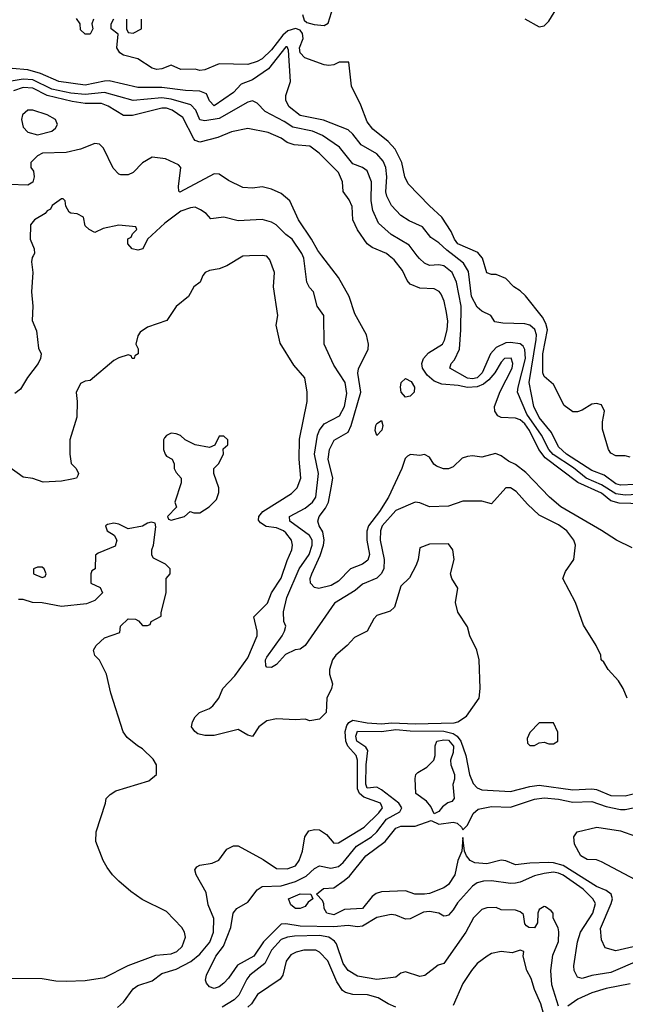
# Model space of a CAD drawing. Header units: inches. Extents: x 2348352 to 2479776, y 460422 to 613655.
# Tile 262 of 590: x 2377196 to 2379730, y 566869 to 570988. Entities that reach past the tile are written whole.
import ezdxf

# ---------------------------------------------------------------- set-up
doc = ezdxf.new("R2010")
doc.units = ezdxf.units.IN
doc.header["$MEASUREMENT"] = 0
doc.layers.add('C3576', color=7, linetype='Continuous')
doc.layers.add('C3577', color=7, linetype='Continuous')

msp = doc.modelspace()

# ---------------------------------------------------------------- linework, layer by layer
at = {"layer": 'C3576', "color": 4}
for points, elevation in [([(2378156.7, 570000), (2378130, 569999), (2378062, 569958), (2378030, 569945.2), (2377990, 569939), (2377972, 569930), (2377962, 569918), (2377951.3, 569890), (2377924.7, 569870), (2377902, 569830), (2377850, 569788), (2377810.7, 569729.3), (2377730, 569702), (2377699.6, 569680.4), (2377690, 569666), (2377682, 569630), (2377690.9, 569610.9), (2377691, 569590), (2377678, 569582), (2377674, 569570), (2377666, 569570), (2377662, 569582), (2377650, 569586), (2377610, 569574), (2377590, 569562), (2377490, 569478), (2377470, 569475.3), (2377450, 569466), (2377431.6, 569428.4), (2377436, 569390), (2377434.4, 569325.6), (2377406, 569230), (2377406, 569170), (2377411.6, 569131.6), (2377432, 569110), (2377442, 569090), (2377439.6, 569080.4), (2377434, 569070), (2377414.4, 569065.6), (2377370, 569057.6), (2377293.2, 569053.2), (2377250, 569068.7), (2377210, 569074), (2377150, 569117.2)], 92), ([(2377251.8, 570000), (2377247.3, 569992.7), (2377244.9, 569975.1), (2377251, 569930), (2377245.5, 569850), (2377250.8, 569790), (2377248.4, 569730), (2377266.6, 569686.6), (2377273.7, 569613.7), (2377284.9, 569590), (2377283, 569570), (2377273.4, 569550), (2377228.6, 569491.4), (2377198.3, 569441.7), (2377175.6, 569424.4)], 88), ([(2377605.2, 566854.8), (2377630, 566878), (2377670, 566934), (2377690, 566947.3), (2377750, 566967.3), (2377790, 566998), (2377850, 567015.3), (2377912.1, 567047.9), (2377950, 567078.4), (2377991.4, 567128.6), (2378006.6, 567170), (2378007.5, 567227.5), (2377984.9, 567284.9), (2377975.9, 567335.9), (2377934, 567410), (2377929.2, 567430.8), (2377936.4, 567443.6), (2377948.9, 567451.1), (2378000.4, 567459.6), (2378028.9, 567471.1), (2378062, 567518), (2378090, 567531), (2378110, 567531.3), (2378214, 567474), (2378270, 567437.3), (2378314.8, 567434.8), (2378350, 567448.2), (2378364.5, 567470), (2378379.5, 567510), (2378389.3, 567570), (2378405.4, 567594.6), (2378430, 567600.5), (2378450, 567598), (2378479, 567579), (2378510, 567542.8), (2378530, 567544.9), (2378637, 567610), (2378698, 567670), (2378713.6, 567690), (2378706, 567710), (2378635.6, 567735.6), (2378618, 567750), (2378609.8, 567769.8), (2378609.8, 567890), (2378604.4, 567910), (2378568.9, 567948.9), (2378560.3, 567970), (2378558.2, 568010), (2378564.5, 568035.5), (2378572.8, 568047.2), (2378590, 568057.7), (2378650, 568046.4), (2378710, 568042.5), (2378753.3, 568046.7), (2378850, 568041.7), (2379013.8, 568046.2), (2379029.4, 568050.6), (2379066, 568074), (2379118, 568150), (2379122, 568190), (2379119, 568310), (2379109.2, 568350), (2379079, 568410), (2379070, 568448), (2379029.3, 568509.3), (2379019, 568550), (2379028.7, 568610), (2379004, 568650), (2378999, 568670), (2379013.2, 568730), (2379008, 568770), (2378990, 568795.3), (2378910, 568794), (2378870, 568778), (2378862.8, 568730), (2378854.4, 568705.6), (2378827.3, 568652.7), (2378790, 568618), (2378764.7, 568530), (2378746.4, 568513.6), (2378690, 568495.3), (2378678, 568482), (2378650.4, 568429.6), (2378596.3, 568403.7), (2378566, 568370), (2378518, 568330), (2378504.7, 568310), (2378492, 568270), (2378492, 568250), (2378504.7, 568210), (2378501, 568190), (2378481, 568150), (2378478.8, 568090), (2378450, 568061.2), (2378410, 568055.3), (2378390, 568062), (2378350, 568059), (2378270, 568063.7), (2378230, 568055.1), (2378196, 568030), (2378170, 567989), (2378150, 567994), (2378110, 568019), (2378010, 567992.7), (2377970, 567992.7), (2377940.9, 568000.9), (2377928.7, 568010), (2377915.3, 568030), (2377919, 568050), (2377930, 568071.3), (2377948.7, 568090), (2377990, 568106.8), (2378003.2, 568116.8), (2378029, 568150), (2378045.2, 568190), (2378096.6, 568243.4), (2378150, 568318.8), (2378189.4, 568410), (2378189.5, 568430), (2378176, 568490), (2378232.9, 568547.1), (2378249.4, 568590), (2378290, 568651), (2378314.5, 568725.5), (2378335.1, 568770), (2378337.2, 568790), (2378333.2, 568810), (2378310, 568840.9), (2378299.3, 568850), (2378270, 568861.6), (2378227.2, 568867.2), (2378203.2, 568883.2), (2378194.6, 568894.6), (2378196, 568910), (2378212.7, 568930), (2378333.8, 569006.2), (2378357.2, 569030), (2378372, 569070), (2378364.5, 569150), (2378366.8, 569233.2), (2378399, 569390), (2378399, 569430), (2378388.7, 569490), (2378343.2, 569543.2), (2378285.2, 569634.8), (2378269.3, 569710), (2378275.3, 569750), (2378257.2, 569870), (2378262, 569930), (2378243.1, 569983.1), (2378230, 569998), (2378220, 570000)], 92), ([(2379737.2, 568150), (2379721.2, 568190), (2379702, 568222), (2379658, 568270), (2379640.4, 568300.4), (2379628.7, 568310), (2379628, 568330), (2379608, 568370), (2379554.6, 568454.6), (2379522, 568550), (2379468, 568650), (2379480.2, 568679.8), (2379515.3, 568730), (2379522, 568790), (2379514, 568810), (2379485.2, 568850), (2379450, 568874.5), (2379370, 568915.1), (2379321, 568961), (2379273.8, 569013.8), (2379250, 569029), (2379230, 569029), (2379170, 568962), (2379130, 568974), (2379050, 568973.2), (2378990, 568953.2), (2378910, 568949.3), (2378870, 568966), (2378850, 568969.2), (2378770, 568935.1), (2378712.7, 568870), (2378704.9, 568850), (2378704.2, 568810), (2378720.4, 568730), (2378719.3, 568690), (2378708.2, 568670), (2378690, 568651.8), (2378630, 568626), (2378599.5, 568600.5), (2378512.8, 568547.2), (2378390, 568369.3), (2378370, 568355.1), (2378348.8, 568351.2), (2378308.3, 568331.7), (2378271, 568290), (2378250, 568277.2), (2378230, 568279), (2378225.1, 568285.1), (2378224.5, 568310), (2378230, 568321), (2378294.5, 568410), (2378304.5, 568430), (2378309.3, 568450), (2378300.9, 568470), (2378299.6, 568510), (2378313.3, 568570), (2378365.4, 568690), (2378406.6, 568750), (2378419.8, 568790), (2378419.1, 568810), (2378408, 568830), (2378326, 568890), (2378324.5, 568910), (2378390, 568944.4), (2378420.7, 568970), (2378434.3, 568990), (2378446.6, 569090), (2378429.7, 569170), (2378442.6, 569250), (2378450, 569270.7), (2378470, 569297.1), (2378534, 569330), (2378554.3, 569370), (2378564.5, 569424.5), (2378558, 569470), (2378510, 569542), (2378469.2, 569630), (2378468.7, 569750), (2378441.2, 569790), (2378425.2, 569850), (2378407.8, 569867.8), (2378397, 569890), (2378384.5, 569990), (2378380.4, 570000)], 88), ([(2379758.3, 568778.3), (2379693.2, 568810), (2379631.1, 568851.1), (2379460.9, 568950), (2379412.3, 568990), (2379313.4, 569093.4), (2379270, 569127.6), (2379241.2, 569141.2), (2379210, 569164), (2379187.3, 569172.7), (2379130, 569158), (2379090, 569163.6), (2379070, 569160.7), (2379047, 569153), (2379010, 569117.2), (2378990, 569109), (2378969.1, 569109.1), (2378940.2, 569120.2), (2378928.9, 569128.9), (2378910, 569158), (2378890, 569168.7), (2378870, 569165.2), (2378830.9, 569169.1), (2378818, 569162), (2378808.3, 569151.7), (2378794.8, 569110), (2378738.9, 568990), (2378700.8, 568930), (2378654.9, 568870), (2378647.9, 568847.9), (2378648.9, 568810), (2378659.5, 568750), (2378652.8, 568727.2), (2378630.8, 568710), (2378580.5, 568690), (2378530, 568639.6), (2378498.7, 568621.3), (2378447.9, 568607.9), (2378430, 568612.7), (2378412.7, 568630), (2378411.8, 568650), (2378418, 568670), (2378453.3, 568746.7), (2378467.3, 568790), (2378469.7, 568810), (2378464.7, 568844.7), (2378449.4, 568870), (2378443.7, 568890), (2378449.4, 568910), (2378475.6, 568944.4), (2378488.2, 568970), (2378499.7, 569030), (2378505.7, 569070), (2378486.9, 569150), (2378491.5, 569190), (2378511.2, 569228.8), (2378570, 569262.4), (2378583.5, 569290), (2378622.7, 569430), (2378611.3, 569508.7), (2378613, 569527), (2378654.5, 569610), (2378655.6, 569630), (2378647, 569670), (2378597.5, 569757.5), (2378574.7, 569830), (2378530, 569909.3), (2378460.5, 570000)], 84), ([(2379802.6, 568962.6), (2379704.8, 568964.8), (2379670, 568975.1), (2379630, 569006.6), (2379531.2, 569051.2), (2379395.2, 569155.2), (2379368.8, 569190), (2379329.8, 569270), (2379310, 569296.8), (2379290, 569313.5), (2379270, 569321.5), (2379210, 569323.1), (2379197, 569330), (2379184.2, 569350), (2379182, 569370), (2379207, 569433), (2379256.3, 569530), (2379259.6, 569550), (2379252.3, 569572.3), (2379224.9, 569570), (2379210, 569555.1), (2379183.7, 569510), (2379158.3, 569481.7), (2379137, 569463), (2379110, 569451.6), (2379070, 569448.7), (2379030, 569457.3), (2378962.8, 569462.8), (2378930, 569475.1), (2378900.6, 569500.6), (2378882, 569530), (2378878, 569550), (2378886, 569570), (2378906.2, 569593.8), (2378964.5, 569630), (2378973.3, 569646.7), (2378984, 569690), (2378986.7, 569726.7), (2378982.4, 569762.4), (2378971.6, 569810), (2378959.7, 569839.7), (2378951.3, 569851.3), (2378930, 569862), (2378870, 569864.5), (2378830, 569880.9), (2378816.6, 569896.6), (2378798, 569938), (2378763.3, 569983.3), (2378742, 570000)], 76), ([(2379830, 569004.2), (2379730, 568999.4), (2379690, 569003.7), (2379630, 569042.5), (2379566.6, 569070), (2379512.8, 569112.8), (2379428.3, 569168.3), (2379409.8, 569190), (2379379.3, 569250), (2379318.3, 569338.3), (2379279.6, 569430), (2379281.1, 569450), (2379312.4, 569570), (2379310, 569608.7), (2379302.3, 569622.3), (2379290, 569632), (2379250, 569638), (2379230, 569636.3), (2379190, 569616.3), (2379165.3, 569590), (2379131.5, 569510), (2379110, 569489.8), (2379090, 569484.8), (2379070, 569488.7), (2378995.3, 569530), (2379001.2, 569550), (2379015.5, 569564.5), (2379035.8, 569610), (2379042.4, 569690), (2379042.6, 569790), (2379023.5, 569890), (2379005.1, 569930), (2378970, 569958.4), (2378950, 569962), (2378910, 569959.5), (2378890, 569969.4), (2378868.3, 569988.3), (2378859.5, 570000)], 72), ([(2379830, 569045.6), (2379710, 569040.4), (2379690, 569046), (2379642.2, 569082.2), (2379590, 569102.6), (2379483.5, 569170), (2379450, 569201.6), (2379421.6, 569261.6), (2379370, 569323), (2379347.7, 569370), (2379327.8, 569470), (2379357.4, 569650), (2379358.7, 569670), (2379351.5, 569691.5), (2379330, 569709.7), (2379310, 569715.4), (2379218, 569718), (2379184, 569724), (2379168, 569750), (2379130, 569769.2), (2379110, 569785.2), (2379086.9, 569830), (2379074.2, 569934.2), (2379053.6, 569970), (2379014, 570000)], 68), ([(2379750, 569158), (2379730, 569164), (2379690, 569162.7), (2379670, 569174), (2379659.3, 569190), (2379635.1, 569275.1), (2379634.9, 569305.1), (2379643.7, 569350), (2379630, 569376), (2379610, 569382.7), (2379590, 569379.3), (2379550, 569354), (2379530, 569348), (2379510, 569348), (2379473.6, 569373.6), (2379430, 569462), (2379390, 569495.3), (2379384.5, 569510), (2379385.1, 569590), (2379404, 569690), (2379397.3, 569717.3), (2379383.3, 569743.3), (2379312.1, 569832.1), (2379290, 569854), (2379264, 569870), (2379230, 569905.2), (2379190, 569922), (2379170, 569922), (2379150, 569928.7), (2379132.7, 569990), (2379124.5, 570000)], 64), ([(2377150, 566978), (2377290, 566976), (2377347.1, 566967.1), (2377390, 566966), (2377470, 566967.7), (2377550, 566980.7), (2377650, 567030.5), (2377766, 567074), (2377830, 567079.3), (2377853.2, 567090), (2377875.1, 567110), (2377889.3, 567150), (2377885.2, 567170), (2377874, 567190), (2377810, 567257.2), (2377707.5, 567307.5), (2377660.1, 567340.1), (2377610, 567384), (2377584, 567410), (2377561.5, 567441.5), (2377545.2, 567470), (2377514, 567550), (2377515.3, 567590), (2377555.3, 567710), (2377558, 567730), (2377573.6, 567746.4), (2377598, 567762), (2377736.5, 567803.5), (2377768, 567830), (2377768, 567870), (2377754.6, 567894.6), (2377710, 567938), (2377688, 567950), (2377645.6, 567985.6), (2377629.1, 568009.1), (2377577.2, 568170), (2377559, 568250), (2377528.9, 568308.9), (2377510, 568328), (2377504, 568350), (2377515.3, 568370), (2377550, 568402), (2377615.3, 568424.7), (2377618, 568450), (2377650, 568482), (2377679.6, 568479.6), (2377692.7, 568472.7), (2377710, 568454), (2377730, 568454), (2377742, 568458), (2377746, 568470), (2377787.3, 568492.7), (2377787.3, 568507.3), (2377808, 568590), (2377808, 568650), (2377826, 568670), (2377826, 568690), (2377806, 568710), (2377755.3, 568735.3), (2377748, 568748), (2377748, 568770), (2377755.3, 568790), (2377766, 568866), (2377762, 568882), (2377746, 568886), (2377730, 568882), (2377710, 568868.7), (2377650, 568858), (2377610, 568878), (2377590, 568882), (2377563.6, 568876.4), (2377554, 568870), (2377562, 568850), (2377591.3, 568831.3), (2377602, 568810), (2377594.8, 568785.2), (2377523.6, 568756.4), (2377512.7, 568747.3), (2377512, 568690), (2377498, 568682), (2377494, 568670), (2377494, 568630), (2377532.7, 568612.7), (2377542, 568590), (2377510, 568558), (2377475.3, 568544.7), (2377370, 568533.2), (2377290, 568548.7), (2377249.1, 568549.1), (2377210, 568562), (2377190, 568562)], 96), ([(2379790, 567053.6), (2379670, 567001.1), (2379590.3, 566989.7), (2379550, 566977.2), (2379530, 566982), (2379516, 567010), (2379515.1, 567030), (2379529.6, 567130), (2379542.9, 567170), (2379594.7, 567250), (2379605.1, 567290), (2379594.5, 567310), (2379553.6, 567350), (2379470, 567408.3), (2379450, 567416.8), (2379430, 567421), (2379390, 567415.4), (2379350, 567406), (2379290, 567379.7), (2379270, 567375.8), (2379250, 567374.7), (2379170, 567385.6), (2379136.1, 567383.9), (2379110, 567377), (2379090, 567362.7), (2379027.4, 567292.6), (2379010, 567264), (2378990, 567242), (2378981, 567239), (2378970, 567237.2), (2378949.6, 567249.6), (2378910, 567256.9), (2378886, 567254), (2378830, 567225.6), (2378810, 567224.5), (2378770, 567242), (2378750, 567244.5), (2378690, 567232), (2378630, 567195.1), (2378610, 567192.7), (2378570, 567198.4), (2378510, 567192.9), (2378370, 567195.3), (2378310, 567205.1), (2378290, 567203.6), (2378215.8, 567130), (2378174.9, 567070), (2378107.3, 567032.7), (2378070, 566978), (2378050, 566957.2), (2378030, 566942), (2378010, 566935.3), (2377990, 566942), (2377977.2, 566957.2), (2377973.2, 566970), (2377978, 566990), (2378016, 567070), (2378048.2, 567111.8), (2378079.6, 567190), (2378089.6, 567250.4), (2378104, 567270), (2378150, 567296.3), (2378190, 567347.7), (2378210, 567361.6), (2378290, 567364.6), (2378350, 567382.3), (2378394.9, 567405.1), (2378430, 567436.3), (2378450, 567447.7), (2378498, 567438), (2378530, 567444.9), (2378550, 567461.6), (2378605.6, 567530), (2378667.6, 567570), (2378689.7, 567590), (2378730, 567643.1), (2378786.5, 567673.5), (2378795.1, 567690), (2378781.6, 567710), (2378710, 567766), (2378690, 567777.2), (2378650, 567773.2), (2378644.8, 567790), (2378645.8, 567870), (2378652.7, 567930), (2378643.8, 567943.8), (2378606.6, 567970), (2378602, 567990), (2378610, 568011.7), (2378710, 568010.2), (2378770, 568019), (2378830, 568012.4), (2378970, 568011.5), (2379010, 568002.2), (2379026, 567990), (2379041.1, 567970), (2379062.3, 567910), (2379078, 567830), (2379092.7, 567792.7), (2379110, 567774.8), (2379130, 567765.5), (2379250, 567759.3), (2379330, 567780.3), (2379370, 567786), (2379510, 567765.3), (2379590, 567770.5), (2379610, 567766.7), (2379670, 567742.4), (2379730, 567740.5), (2379768, 567750)], 88), ([(2379830, 567124.4), (2379690, 567092.7), (2379645.6, 567105.6), (2379630, 567138), (2379626.2, 567186.2), (2379671.1, 567290), (2379676, 567310), (2379670.9, 567330), (2379650, 567345.4), (2379610, 567361), (2379470, 567448.9), (2379430, 567461.1), (2379410, 567462.5), (2379330, 567459.7), (2379270, 567452), (2379230, 567469.4), (2379210, 567471.5), (2379150, 567455.8), (2379100.8, 567460.8), (2379081.2, 567470), (2379065.2, 567490), (2379057.2, 567510), (2379050, 567566), (2379046.4, 567510), (2379028.9, 567470), (2379017, 567410), (2378990.2, 567369.8), (2378970, 567355.6), (2378910, 567332.7), (2378890.4, 567329.6), (2378849.6, 567329.6), (2378810, 567343.7), (2378710, 567339.6), (2378687.6, 567332.4), (2378670, 567319.5), (2378630, 567269.6), (2378554.9, 567265.1), (2378510, 567243), (2378481.2, 567250), (2378469.2, 567270), (2378469, 567289), (2378463.1, 567303.1), (2378438, 567330), (2378467.5, 567352.5), (2378510, 567356.3), (2378553.4, 567386.6), (2378575.3, 567404.7), (2378644.5, 567490), (2378724.5, 567550), (2378770, 567604.9), (2378790, 567613.4), (2378850, 567613.7), (2378918, 567638), (2378950, 567622.8), (2379010, 567630.6), (2379026.4, 567626.4), (2379044, 567610), (2379050, 567598), (2379070, 567618), (2379093.2, 567666.8), (2379114.9, 567685.1), (2379170, 567695.6), (2379250, 567694), (2379350, 567727.4), (2379390, 567732.9), (2379450, 567726.9), (2379510, 567714.4), (2379590, 567717.3), (2379650, 567696.5), (2379710, 567684.2), (2379730, 567684.2), (2379790, 567696.9)], 84), ([(2380000, 567254.2), (2379990, 567257.2), (2379930, 567241.2), (2379910, 567246), (2379870, 567284), (2379830, 567339), (2379773.2, 567390), (2379630, 567465.1), (2379610, 567473.2), (2379570, 567475.1), (2379543.7, 567490), (2379518, 567538), (2379514, 567570), (2379528, 567590), (2379610.3, 567610.3), (2379710, 567594.4), (2379772.3, 567572.3), (2379830, 567575.3), (2379850, 567572), (2379910, 567541.1), (2380000, 567522.6)], 76), ([(2379450, 566861.2), (2379422.9, 566950), (2379418.7, 567010), (2379426.3, 567073.7), (2379450, 567132), (2379452.1, 567172.1), (2379449.2, 567189.2), (2379428.4, 567228.4), (2379428, 567250), (2379420.4, 567260.4), (2379396.4, 567276.4), (2379390, 567278), (2379370, 567266), (2379364.7, 567250), (2379362, 567210), (2379350.7, 567189.3), (2379326, 567190), (2379316.4, 567196.4), (2379310, 567206), (2379304, 567244), (2379290, 567255.3), (2379270, 567262), (2379210, 567264), (2379190, 567273.2), (2379150, 567272.7), (2379130, 567265.2), (2379094.8, 567230), (2379063, 567170), (2378970, 567039), (2378947.3, 567032.7), (2378890.5, 566989.5), (2378870, 566985.2), (2378810, 567005.2), (2378790, 566999), (2378770, 566982.7), (2378690, 566972), (2378610, 566987), (2378569.7, 567009.7), (2378550, 567039.3), (2378521, 567121), (2378513, 567133), (2378489.8, 567149.8), (2378450, 567156.1), (2378345.9, 567154.1), (2378316, 567150), (2378290, 567139.7), (2378250, 567095.6), (2378221.2, 567038.8), (2378159.1, 566990), (2378145.9, 566974.2), (2378112.8, 566907.2), (2378092.5, 566887.5), (2378042.8, 566857.2)], 92), ([(2378770, 566857.2), (2378738, 566870), (2378695.5, 566895.5), (2378651.3, 566908.7), (2378590, 566909.4), (2378558.7, 566918.7), (2378546.6, 566926.6), (2378522.9, 566962.9), (2378484.5, 567050), (2378450, 567086.6), (2378434.5, 567094.5), (2378385.1, 567094.9), (2378352.8, 567087.2), (2378330, 567076), (2378310.5, 567049.5), (2378297.3, 566990), (2378286, 566974), (2378190.4, 566909.6), (2378165.5, 566870), (2378150, 566856.2)], 96), ([(2379399.5, 566790), (2379376.3, 566870), (2379349.6, 566930), (2379336.1, 566976.1), (2379318, 567010), (2379302, 567070), (2379306, 567090), (2379290, 567095.3), (2379256, 567084), (2379210, 567089.2), (2379170, 567081.2), (2379151.3, 567070), (2379110, 567039), (2379086, 567010), (2379050, 566955.3), (2379010, 566864)], 96), ([(2379750, 566954), (2379650, 566935.1), (2379590, 566916.3), (2379530.8, 566890), (2379490, 566861.2)], 92)]:
    msp.add_lwpolyline(points, dxfattribs=dict(at, elevation=elevation))
for points, elevation in [([(2378810, 569409.2), (2378792.7, 569430), (2378789.7, 569450), (2378792.7, 569470), (2378810, 569487.3), (2378834.3, 569474.3), (2378847.7, 569450), (2378846.8, 569430), (2378830, 569413.2)], 76), ([(2378690, 569248.7), (2378682.7, 569270), (2378686.6, 569290), (2378690, 569298), (2378710, 569311.3), (2378716, 569290), (2378710.9, 569270.9)], 76), ([(2377830, 569258), (2377810, 569248), (2377802, 569238), (2377798, 569230), (2377798, 569190), (2377804.7, 569170), (2377810, 569162), (2377834, 569150), (2377842, 569130), (2377842, 569110), (2377850, 569094), (2377872, 569070), (2377871.3, 569050), (2377844.7, 568970), (2377852, 568948), (2377814, 568910), (2377818, 568898), (2377830, 568894), (2377870, 568904.7), (2377886, 568910), (2377908.9, 568931.1), (2377924.7, 568924.7), (2377950, 568924.7), (2377988, 568950), (2378019, 568981), (2378028.7, 569010), (2378028.7, 569030), (2378008.7, 569090), (2378008, 569110), (2378028, 569130), (2378048, 569170), (2378047.3, 569192.7), (2378066, 569210), (2378066, 569230), (2378050, 569246), (2378030, 569246), (2378012.7, 569207.3), (2377990, 569198), (2377929.3, 569209.3), (2377888, 569230), (2377868.9, 569248.9), (2377850, 569255.3)], 96), ([(2377290, 568698), (2377270, 568698), (2377254, 568690), (2377254, 568670), (2377290, 568654), (2377302, 568658), (2377306, 568670), (2377298, 568690)], 96), ([(2379430, 568046), (2379370, 568046), (2379330, 568006), (2379319.6, 567980.4), (2379321, 567961), (2379330, 567952), (2379350, 567952), (2379370, 567962), (2379390, 567964.7), (2379410, 567958), (2379430, 567958), (2379448, 567970), (2379447.3, 568007.3)], 92), ([(2378930, 567666), (2378916, 567696), (2378898.4, 567718.4), (2378854, 567750), (2378850, 567814), (2378854, 567830), (2378862, 567838), (2378898.9, 567861.1), (2378929, 567890), (2378934, 567910), (2378934, 567950), (2378942, 567970), (2378970, 567975.6), (2378990, 567973.8), (2379011.3, 567948.7), (2379010, 567922), (2378999.1, 567890), (2379000.5, 567870), (2379014.9, 567830), (2379015.3, 567810), (2379008.1, 567788.1), (2379014, 567730), (2379003.5, 567716.5), (2378988, 567712), (2378964.5, 567695.5), (2378950, 567675.3)], 84), ([(2378370, 567269), (2378350, 567269.2), (2378330, 567285.2), (2378321.2, 567310), (2378370, 567330.4), (2378414, 567330), (2378422, 567310), (2378403.5, 567296.5), (2378390, 567278)], 84)]:
    msp.add_lwpolyline(points, close=True, dxfattribs=dict(at, elevation=elevation))
at = {"layer": 'C3577', "color": 4}
for points, elevation in [([(2378378.7, 571010), (2378385.7, 570985.8), (2378396.6, 570976.6), (2378427.9, 570967.9), (2378470, 570964), (2378486, 570974), (2378528.3, 571108.3)], 64), ([(2379310, 570991), (2379370, 570958), (2379390, 570962), (2379410, 570982), (2379443.1, 571036.9)], 64), ([(2377504.7, 570990), (2377498, 570970), (2377502, 570950), (2377490, 570928), (2377470, 570928), (2377450, 570946), (2377448, 570970), (2377432.9, 570992.9)], 64), ([(2379124.5, 570000), (2379113.4, 570013.4), (2379029.4, 570050), (2379015.1, 570070), (2379002, 570102), (2378962.5, 570162.5), (2378910, 570209), (2378821.2, 570301.2), (2378807, 570330), (2378794.5, 570390), (2378766.6, 570446.6), (2378737.7, 570477.7), (2378673.2, 570530), (2378650, 570561.2), (2378623.7, 570630), (2378584, 570710), (2378573.2, 570810), (2378532, 570810), (2378510, 570799.3), (2378490, 570796), (2378470, 570799.3), (2378388.9, 570828.9), (2378368.7, 570850), (2378367.2, 570870), (2378381.4, 570910), (2378379, 570930), (2378370, 570943.5), (2378350, 570950.7), (2378318.1, 570941.9), (2378297.2, 570922.8), (2378250, 570861.3), (2378210, 570824.5), (2378190, 570812.7), (2378150, 570800.9), (2378030, 570803.6), (2377970, 570778), (2377950, 570776), (2377930, 570780.9), (2377870, 570779), (2377830, 570798), (2377790, 570782), (2377770, 570779), (2377750, 570785.2), (2377690, 570824), (2377630, 570839), (2377615.3, 570850), (2377602, 570870), (2377607.3, 570927.3), (2377578, 570950), (2377578, 570970), (2377589, 570991)], 64), ([(2377642, 570990), (2377642, 570950), (2377650, 570934), (2377670, 570932), (2377706, 570950), (2377706, 570990)], 64), ([(2379014, 570000), (2378983.3, 570023.3), (2378950, 570054.5), (2378916.2, 570076.2), (2378881.2, 570121.2), (2378826.2, 570146.2), (2378790, 570169.3), (2378752.3, 570210), (2378732, 570250), (2378728.2, 570268.2), (2378732.6, 570330), (2378728, 570370), (2378716.6, 570396.6), (2378690, 570427.3), (2378624.9, 570464.9), (2378589.7, 570509.7), (2378570, 570526.6), (2378467, 570567), (2378370, 570586.6), (2378322.8, 570622.8), (2378309.5, 570650), (2378309.6, 570670.4), (2378329.3, 570730), (2378321.2, 570861.2), (2378314.8, 570874.8), (2378310, 570874), (2378237.4, 570782.6), (2378170, 570735.8), (2378122, 570718), (2378090, 570682.9), (2378010, 570627.8), (2377990, 570649), (2377977.6, 570677.6), (2377950, 570689.6), (2377890, 570691.2), (2377790, 570703.9), (2377690, 570704), (2377570, 570731.6), (2377550, 570731.5), (2377470, 570714), (2377359, 570730), (2377282.4, 570762.4), (2377230, 570777.7), (2377163.9, 570783.9)], 68), ([(2378859.5, 570000), (2378825.1, 570045.1), (2378750, 570089.5), (2378697.4, 570137.4), (2378673, 570190), (2378666.3, 570230), (2378667.6, 570310), (2378650, 570356), (2378630, 570369.3), (2378590, 570384.5), (2378534.1, 570454.1), (2378463.3, 570503.3), (2378421.6, 570521.6), (2378338.8, 570538.8), (2378302.6, 570562.6), (2378223.5, 570603.5), (2378190, 570639), (2378170, 570649), (2378150, 570642.7), (2378030, 570575.1), (2377970, 570565.1), (2377949.7, 570569.7), (2377933.3, 570610), (2377911.9, 570631.9), (2377830, 570655.8), (2377790, 570661.4), (2377670, 570649.7), (2377550, 570683.1), (2377470, 570675), (2377410, 570680.3), (2377330, 570697.7), (2377250, 570735.7), (2377210, 570738.9), (2377151.2, 570728.8)], 72), ([(2378742, 570000), (2378730, 570009.4), (2378670, 570034.5), (2378649.3, 570050), (2378610, 570109), (2378589.4, 570150), (2378586.3, 570206.3), (2378574.8, 570234.8), (2378549.4, 570269.4), (2378547, 570310), (2378530, 570349), (2378449.2, 570430), (2378410, 570459.5), (2378344.2, 570464.2), (2378314.5, 570474.5), (2378290, 570492), (2378235.6, 570515.6), (2378150, 570532.6), (2378081.5, 570518.5), (2378025.5, 570494.5), (2377950, 570475.6), (2377930, 570482.9), (2377924.7, 570490), (2377878.4, 570578.4), (2377834, 570610), (2377810, 570618.5), (2377790, 570618.5), (2377667.3, 570587.3), (2377630, 570587), (2377565.9, 570625.9), (2377537.4, 570637.4), (2377470, 570637.4), (2377414.8, 570645.2), (2377311.1, 570671.1), (2377250, 570701.6), (2377210, 570704.4), (2377170.1, 570689.9)], 76), ([(2378460.5, 570000), (2378442.9, 570022.9), (2378416.9, 570070), (2378362.9, 570150), (2378326, 570230), (2378290, 570261.2), (2378250, 570279.3), (2378210, 570289.4), (2378170, 570283.7), (2378130, 570286.6), (2378070, 570315.1), (2378030, 570341.2), (2378010, 570342.9), (2377866, 570266), (2377862, 570270), (2377860.7, 570290), (2377869.3, 570369.3), (2377860.2, 570380.2), (2377805.6, 570405.6), (2377750, 570413.2), (2377710, 570389.2), (2377670, 570349.3), (2377650, 570339.3), (2377618.6, 570338.6), (2377610, 570341.2), (2377586.3, 570366.3), (2377546.6, 570450), (2377530, 570466.6), (2377510, 570469.4), (2377450, 570447), (2377390, 570432.3), (2377290.8, 570429.2), (2377270, 570419), (2377242, 570390), (2377242, 570370), (2377253.7, 570353.7), (2377256, 570330), (2377250, 570308.7), (2377230, 570295.3), (2377150, 570298)], 84), ([(2378380.4, 570000), (2378376.2, 570010), (2378336, 570070), (2378309, 570090), (2378269.5, 570129.5), (2378250, 570141.2), (2378210, 570152.7), (2378110, 570146), (2378050, 570161.2), (2377995.3, 570155.3), (2377976.5, 570176.5), (2377952.9, 570192.9), (2377930, 570204), (2377910, 570201.2), (2377870, 570187), (2377802.8, 570137.2), (2377730.8, 570070), (2377711.3, 570030), (2377690, 570024), (2377666, 570030), (2377648.7, 570050), (2377648.7, 570071.3), (2377662, 570078), (2377667.3, 570092.7), (2377686, 570110), (2377682, 570122), (2377610, 570128), (2377545.4, 570114.6), (2377510, 570098), (2377486, 570110), (2377470, 570126), (2377462, 570162), (2377436.4, 570176.4), (2377410, 570178), (2377403.1, 570183.1), (2377388.4, 570208.4), (2377386, 570230), (2377378, 570238), (2377370, 570238), (2377332, 570210), (2377324.7, 570195.3), (2377310, 570188), (2377302.8, 570177.2), (2377258, 570150), (2377241, 570130), (2377238.8, 570070), (2377256, 570030), (2377258, 570010), (2377251.8, 570000)], 88), ([(2378220, 570000), (2378210, 570002), (2378156.7, 570000)], 92)]:
    msp.add_lwpolyline(points, dxfattribs=dict(at, elevation=elevation))
at = {"layer": 'C3577', "color": 4, "elevation": 84}
msp.add_lwpolyline([(2377250, 570609.3), (2377230, 570609.2), (2377208, 570590), (2377203, 570570), (2377210, 570538), (2377230, 570517.3), (2377270, 570506), (2377330, 570521), (2377345.6, 570534.4), (2377354, 570550), (2377345.2, 570570), (2377310, 570589.4)], close=True, dxfattribs=at)

doc.saveas('drawing.dxf')
